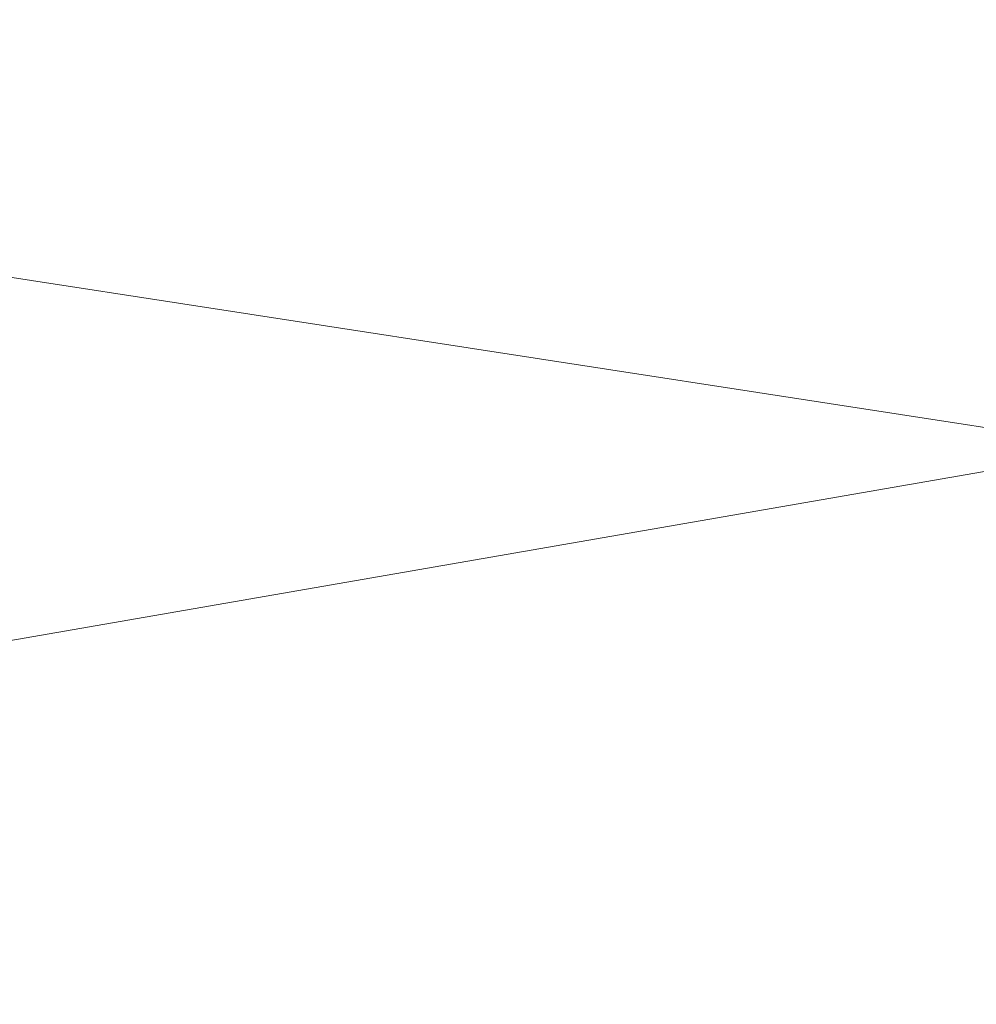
# Model space of a CAD drawing. Header units: millimetres. Extents: x -57 to 57, y 0 to 70.
# Tile 546 of 656: x 3.02 to 4.23, y 7.5 to 8.75. Entities that reach past the tile are written whole.
import ezdxf

# ---------------------------------------------------------------- set-up
doc = ezdxf.new("R2010")
doc.units = ezdxf.units.MM
doc.layers.add('A-GENM', color=13, linetype='Continuous')

# ---------------------------------------------------------------- blocks, each defined once
blk = doc.blocks.new('MODEL_FFAS1M22-709500BF0 - MODEL_FFAS1M22-709500BF0-480119-Preview')
at = {"layer": 'A-GENM', "lineweight": 9}
mesh = blk.add_polyface(dxfattribs=at)
corners = [(-5.0657, -5.066, 56.8507), (0, -5.5844, 56.8749), (0, -4.1883, 57.0312), (0, -10, -23.65), (-3.0578, -10, -22.6565), (-2.6929, -9.9287, -29.9664), (-6.1155, -10, -21.6629), (-6.4416, -9.8988, -30.6257), (0, -7.4399, 53.833), (-6.9433, -6.9114, 54.789), (-4.4115, -8.2059, 50.5986), (-4.4562, -9.6404, -37.4108), (0, -8.8871, -46.4789), (0, -9.7858, -34.6461), (-5.9718, -5.8252, -56.4286), (0, -6.3179, -56.2968), (-6.9433, -6.9114, -54.789), (-11.8413, -6.0372, -55.3412), (0, -7.4399, -53.833), (-9.4187, -8.4572, 48.5217), (-4.4115, -8.2059, -50.5986), (-9.4187, -8.4572, -48.5217), (0, -8.8871, 46.4789), (-5.3406, -9.0747, 44.5411), (-7.136, -5.9228, 56.2288), (0, -6.3179, 56.2968), (-5.3406, -9.0747, -44.5411), (-6.4416, -9.8988, 30.6257), (-4.4562, -9.6404, 37.4108), (-9.5568, -9.4436, 39.5971), (0, -10, 23.65), (0, -9.7858, 34.6461), (-2.6929, -9.9287, 29.9664), (-4.9831, -4.942, -56.8952), (-10.8657, -5.2312, -55.976), (-5.4702, -3.799, -57.0777), (-6.1155, -10, 21.6629), (-9.7916, -9.9149, 29.0683), (-9.7916, -9.9149, -29.0683), (-3.0578, -10, 22.6565), (-9.5568, -9.4436, -39.5971), (-7.6829, 0, -55.7464), (0, -1.3961, -57.3437), (-6.0264, -2.0526, -57.1565), (0, -2.7922, -57.1875), (0, -4.1883, -57.0312), (0, -5.5844, -56.8749), (-11.2944, -3.2796, -56.2753), (0, 0, -57.5), (-5.9504, -3.7308, 57.0386), (-10.8657, -5.2312, 55.976), (-7.6829, 0, 55.7464), (-7.492, -2.2071, 56.9769), (0, -1.3961, 57.3437), (0, 0, 57.5), (0, -2.7922, 57.1875), (-11.9376, -1.8164, -56.2278)]
mesh.append_faces([[corners[k] for k in face] for face in [(42, 41, 48)]], dxfattribs={"vtx0": -1})
mesh.append_faces([[corners[k] for k in face] for face in [(6, 7, 4), (22, 28, 31), (3, 5, 13), (30, 32, 39), (45, 35, 44), (46, 33, 45), (55, 49, 2)]], dxfattribs={"vtx0": -1, "vtx1": -1})
mesh.append_faces([[corners[k] for k in face] for face in [(8, 9, 10), (14, 15, 16), (16, 17, 14), (9, 19, 10), (16, 20, 21), (22, 10, 23), (21, 20, 26), (27, 28, 29), (0, 24, 1), (33, 34, 35), (16, 18, 20), (29, 28, 23), (36, 27, 37), (38, 7, 6), (11, 5, 7), (11, 7, 40), (28, 32, 31), (40, 21, 26), (5, 11, 13), (32, 27, 39), (7, 5, 4), (27, 32, 28), (41, 42, 43), (44, 35, 43), (35, 45, 33), (14, 33, 46), (43, 35, 47), (34, 33, 14), (0, 49, 50), (51, 52, 53), (55, 52, 49), (24, 0, 50), (24, 9, 25), (26, 12, 11), (12, 26, 20), (40, 26, 11), (23, 10, 19), (29, 23, 19), (22, 23, 28), (41, 43, 56), (2, 49, 0)]], dxfattribs={"vtx0": -1, "vtx1": -1, "vtx2": -1})
mesh.append_faces([[corners[k] for k in face] for face in [(0, 1, 2), (11, 12, 13), (24, 25, 1), (9, 8, 25), (14, 46, 15), (52, 55, 53)]], dxfattribs={"vtx0": -1, "vtx2": -1})
mesh.append_faces([[corners[k] for k in face] for face in [(3, 4, 5), (15, 18, 16), (30, 31, 32), (36, 39, 27), (42, 44, 43), (18, 12, 20), (22, 8, 10)]], dxfattribs={"vtx1": -1, "vtx2": -1})
mesh.append_faces([[corners[k] for k in face] for face in [(53, 54, 51)]], dxfattribs={"vtx2": -1})

msp = doc.modelspace()

# ---------------------------------------------------------------- block references
at = {"layer": 'A-GENM', "lineweight": 9, "rotation": 180}
msp.add_blockref('MODEL_FFAS1M22-709500BF0 - MODEL_FFAS1M22-709500BF0-480119-Preview', (0, 0), dxfattribs=at)

doc.saveas('drawing.dxf')
